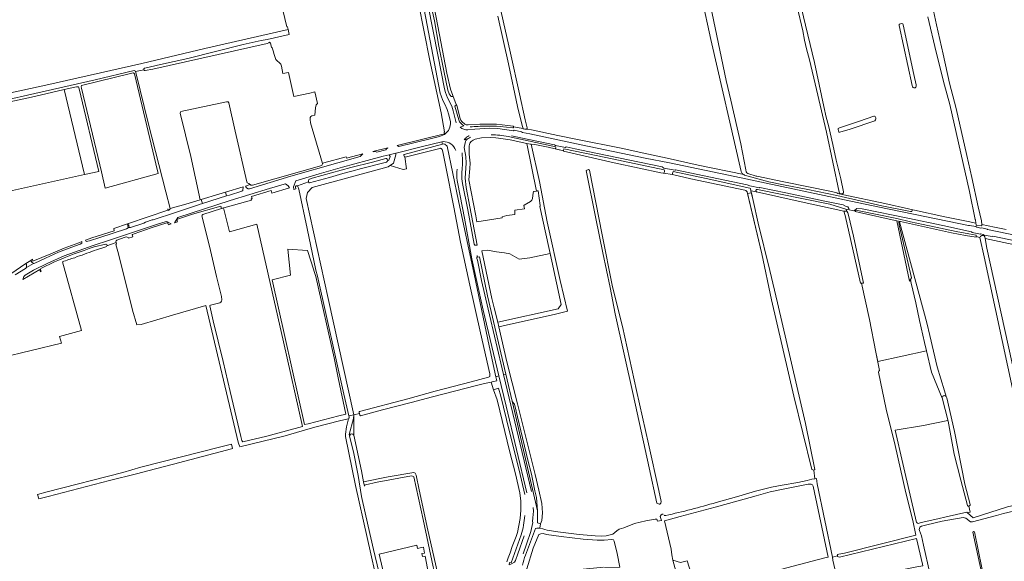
# Model space of a CAD drawing. Header units: metres. Extents: x 209813 to 223847, y 571801 to 587119.
# Tile 387 of 656: x 219367 to 220250, y 578250 to 578736. Entities that reach past the tile are written whole.
import ezdxf

# ---------------------------------------------------------------- set-up
doc = ezdxf.new("R2010")
doc.units = ezdxf.units.M
for name, color, linetype, lineweight in [('B-RO-GR-BEPLANTING_CULTUUR_BOSPLANTSOEN-GV', 8, 'Continuous', 0), ('B-RO-GR-BOUWLAND-GV', 8, 'Continuous', 0), ('B-RO-GR-GRAS-GV', 8, 'Continuous', 0), ('B-RO-GR-GROENVOORZIENING-GV', 8, 'Continuous', 0), ('B-RO-GR-HOUTWAL-GV', 8, 'Continuous', 0), ('B-RO-OG-WATER_GREPPEL-GV', 8, 'Continuous', 0), ('B-RO-OG-WEG-GV', 8, 'Continuous', 0), ('B-RO-VH-ONVERHARD-GV', 8, 'Continuous', 0), ('B-RO-VH-VERHARDING_OPEN-GV', 8, 'Continuous', 0), ('B-RO-VH-VERHARDING_PUIN-GV', 8, 'Continuous', 0), ('B-RO-VH-VERHARDING_TEGEL-GV', 8, 'Continuous', 0)]:
    doc.layers.add(name, color=color, linetype=linetype, lineweight=lineweight)

msp = doc.modelspace()

# ---------------------------------------------------------------- linework, layer by layer
at = {"layer": 'B-RO-GR-BEPLANTING_CULTUUR_BOSPLANTSOEN-GV', "flags": 128}
for points in [[(220165.675, 578503.033), (220164.854, 578501.551), (220153.406, 578555.877), (220151.812, 578556.274), (220119.811, 578563.246), (220116.103, 578564.223), (220116.269, 578564.546), (220107.56, 578566.386), (220109.367, 578562.876), (220109.985, 578560.834), (220114.541, 578542.044), (220123.554, 578500), (220121.78, 578500), (220128.777, 578467.172), (220134.697, 578437.986), (220136.232, 578429.555), (220180.02, 578439.054), (220178.297, 578446.603), (220173.874, 578466.447), (220170.386, 578482.232), (220166.362, 578500)], [(220197.688, 578398.16), (220196.199, 578403.082), (220189.471, 578424.751), (220183.028, 578452.756), (220180.291, 578464.146), (220155.755, 578555.032), (220155.091, 578554.926), (220155.416, 578552.266), (220166.565, 578504.64), (220165.675, 578503.033), (220166.362, 578500)], [(220180.02, 578439.054), (220184.356, 578420.06), (220194.087, 578396.562), (220194.018, 578396.827)]]:
    msp.add_lwpolyline(points, dxfattribs=at)
msp.add_lwpolyline([(219808.421, 578393.568), (219809.497, 578388.973), (219831.137, 578295.536), (219830.267, 578307.518), (219828.764, 578313.316), (219825.543, 578328.348), (219822.429, 578341.125), (219814.698, 578373.551), (219810.404, 578391.16)], close=True, dxfattribs=at)
at = {"layer": 'B-RO-GR-BOUWLAND-GV', "flags": 128}
for points in [[(219922.331, 578603.2), (219899.827, 578607.977), (219854.527, 578618.252), (219854.416, 578618.489), (219854.357, 578618.73), (219840.608, 578621.824), (219828.618, 578624.407), (219825.439, 578624.663), (219832.729, 578591.002), (219839.74, 578554.816), (219851.461, 578502.135), (219857.832, 578474.598), (219846.088, 578471.879), (219804.116, 578462.568), (219796.328, 578460.749), (219798.861, 578450.162), (219803.693, 578429.293), (219813.161, 578391.522), (219828.9, 578328.17), (219832.304, 578313.946), (219834.845, 578302.028), (219835.483, 578293.58), (219835.057, 578286.705), (219833.64, 578283.93), (219833.045, 578280.043), (219835.866, 578279.202), (219837.689, 578278.872), (219839.817, 578278.103), (219849.339, 578276.743), (219868.485, 578274.226), (219882.936, 578272.91), (219888.577, 578272.85), (219892.54, 578273.144), (219893.855, 578273.341), (219898.604, 578274.7), (219902.285, 578277.435), (219904.462, 578279.061), (219908.373, 578280.204), (219918.108, 578284.117), (219928.331, 578286.52), (219936.648, 578287.953), (219938.198, 578288.049), (219938.724, 578286.103), (219942.241, 578286.856), (219941.192, 578290.497), (219941.931, 578292.012), (219942.911, 578292.388)], [(219991.359, 578302.992), (220011.73, 578308.728), (220026.751, 578313.296), (220041.083, 578316.805), (220050.656, 578318.595), (220064.467, 578320.99), (220073.017, 578322.634), (220077.233, 578323.862), (220079.787, 578324.198), (220078.816, 578331.961), (220077.136, 578332.498), (220060.878, 578398.319), (220040.878, 578484.883), (220032.239, 578526.256), (220019.109, 578581.802), (220017.86, 578583.003), (220016.944, 578583.292), (219968.462, 578593.643), (219952.184, 578597.301), (219951.963, 578597.574), (219944.462, 578598.734), (219943.884, 578598.548), (219941.579, 578598.919), (219922.331, 578603.2)], [(219944.663, 578291.496), (219945.126, 578291.291), (219946.043, 578291.293)]]:
    msp.add_lwpolyline(points, dxfattribs=at)
msp.add_lwpolyline([(219940.092, 578301.618), (219939.034, 578301.949), (219938.24, 578302.279), (219931.294, 578334.069), (219916.773, 578399.844), (219900.87, 578472.339), (219896.184, 578495.958), (219889.519, 578527.103), (219883.431, 578557.939), (219874.739, 578600.953), (219876.693, 578601.979), (219877.773, 578601.417), (219889.207, 578543.255), (219898.252, 578496.709), (219907.247, 578460.889), (219919.9, 578403.624), (219930.683, 578355.709), (219939.831, 578313.745), (219941.878, 578303.933), (219941.68, 578302.346), (219940.754, 578301.552)], close=True, dxfattribs=at)
at = {"layer": 'B-RO-GR-BOUWLAND-GV'}
for points in [[(219946.043, 578291.293, 0.015775), (219991.359, 578302.992)], [(219942.911, 578292.388, -0.124191), (219943.837, 578292.227)]]:
    msp.add_lwpolyline(points, format="xyb", dxfattribs=at)
at = {"layer": 'B-RO-GR-GRAS-GV', "flags": 128}
for points in [[(219771.009, 578865.054), (219806.861, 578706.344), (219814.788, 578669.903), (219819.992, 578646.468), (219821.843, 578639.367), (219821.682, 578638.635), (219821.268, 578638.18), (219825.78, 578637.479), (219849.297, 578632.549), (219865.56, 578629.251), (219907.604, 578620.79), (219922.395, 578617.351), (219947.491, 578612.029), (219975.162, 578605.767), (220016.077, 578597.307), (220015.328, 578597.867), (220014.604, 578598.459), (220013.831, 578600.098), (219986.405, 578718.533), (219978.421, 578755.932)], [(219327.732, 578664.266), (219390.006, 578677.642), (219476.158, 578697.074), (219532.677, 578710.457), (219607.324, 578727.713), (219606.871, 578730.094), (219606.24, 578729.901), (219600.378, 578753.642), (219595.497, 578771.452), (219595.371, 578771.801), (219594.75, 578774.438), (219594.81, 578775.096), (219595.254, 578775.77), (219596.117, 578776.33), (219597.161, 578776.487), (219605.793, 578779.168)], [(219732.712, 578777.125), (219741.602, 578730.611), (219749.777, 578688.304), (219753.032, 578674.176), (219755.175, 578668.461), (219758.07, 578660.287), (219758.642, 578659.281), (219761.643, 578647.839), (219762.308, 578646.243), (219763.104, 578645.049), (219765.812, 578642.707), (219767.179, 578642.13), (219768.97, 578641.916), (219779.397, 578642.48), (219794.264, 578642.482), (219804.405, 578641.385), (219809.265, 578640.746), (219809.464, 578640.562), (219809.556, 578640.214), (219818.073, 578638.715), (219817.167, 578641.473), (219813.198, 578658.539), (219804.943, 578696.877), (219795.577, 578739.501)], [(220061.661, 578772.743), (220079.547, 578698.006), (220088.034, 578658.602), (220089.942, 578648.971), (220092.014, 578641.502), (220095.997, 578624.491), (220099.079, 578610.181), (220103.073, 578593.585), (220105.586, 578581.743), (220105.487, 578580.969), (220104.814, 578580.253), (220104.358, 578580.068), (220104.447, 578579.404), (220105.89, 578579.054), (220142.564, 578571.392), (220163.913, 578566.679), (220166.294, 578566.049), (220169.137, 578565.537), (220196.576, 578559.55), (220217.298, 578555.202), (220224.281, 578553.697), (220223.844, 578556.611), (220223.696, 578557.086), (220218.72, 578582.05), (220200.963, 578660.24), (220196.185, 578677.766), (220188.795, 578707.198), (220181.356, 578739.116)], [(220104.358, 578580.068), (220102.529, 578580.279), (220101.923, 578580.733), (220101.616, 578581.665), (220090.287, 578635.459), (220087.9, 578645.699), (220081.289, 578673.848), (220075.155, 578700.252), (220072.414, 578710.155), (220070.525, 578717.976), (220069.1, 578726.318), (220058.989, 578769.842)], [(220250.168, 578765.092), (220249.526, 578765.601), (220248.74, 578765.744), (220247.169, 578765.481), (220227.014, 578759.997), (220186.338, 578749.101), (220185.791, 578748.751), (220185.703, 578748.092), (220186.25, 578744.256), (220189.122, 578731.73), (220194.854, 578705.361), (220200.692, 578679.56), (220206.719, 578656.574), (220216.105, 578614.538), (220220.655, 578594.763), (220226.349, 578568.412), (220229.258, 578555.795), (220229.675, 578552.534), (220241.06, 578550.079), (220251.596, 578548.061)], [(219984.61, 578756.775), (220000.37, 578681.697), (220004.371, 578664.183), (220013.602, 578624.94), (220018.035, 578601.592), (220018.117, 578599.692)], [(219671.302, 578382.959), (219671.088, 578383.836), (219671.019, 578384.349), (219671.259, 578384.64), (219714.79, 578396.137), (219739.361, 578402.78), (219771.46, 578411.215), (219787.088, 578415.399), (219787.841, 578415.795), (219788.19, 578416.049), (219788.345, 578417.218), (219788.263, 578418.572), (219779.844, 578455.315), (219770.407, 578498.046), (219762.093, 578536.727), (219756.14, 578568.15), (219748.587, 578605.893), (219746.095, 578617.87), (219745.432, 578619.74), (219745.052, 578620.479), (219744.735, 578620.786), (219744.431, 578620.909), (219744.096, 578620.927), (219743.562, 578620.901), (219712.368, 578613.065), (219712.097, 578613.147), (219713.539, 578602.594), (219710.523, 578601.88), (219698.834, 578605.443), (219697.181, 578604.193), (219628.981, 578585.904), (219624.788, 578581.392), (219623.498, 578575.912), (219643.183, 578485.986), (219666.368, 578381.825)], [(220019.733, 578598.339), (220027.287, 578596.001)], [(220027.287, 578596.001), (220027.726, 578596.021), (220052.132, 578590.882), (220094.719, 578582.15), (220099.461, 578581.056), (220100.562, 578580.347), (220104.447, 578579.404)], [(220105.753, 578564.619), (220067.701, 578572.911), (220027.51, 578581.819), (220022.554, 578582.678), (220024.484, 578574.125), (220028.967, 578553.769), (220039.568, 578511.235), (220046.467, 578482.366), (220071.388, 578373.953), (220079.807, 578332.653), (220078.816, 578331.961), (220079.787, 578324.198), (220081.219, 578324.382), (220081.873, 578319.857), (220095.553, 578254.036), (220100.242, 578255.164)], [(219529.883, 578560.373), (219536.776, 578532.968), (219543.125, 578505.803), (219547.512, 578487.85), (219547.892, 578484.849), (219547.555, 578483.736), (219546.872, 578482.808), (219546.063, 578482.21), (219537.709, 578480.131), (219537.231, 578479.842), (219537.138, 578479.569), (219540.076, 578466.125), (219548.991, 578429.597), (219555.488, 578402.596), (219564.905, 578362.243), (219565.958, 578358.614), (219566.281, 578357.826), (219566.624, 578357.487), (219588.117, 578362.59), (219620.397, 578371.108), (219603.148, 578447.145), (219579.309, 578552.831), (219554.778, 578546.063), (219549.457, 578567.466)], [(219549.457, 578567.466), (219547.695, 578566.967), (219530.874, 578561.392)], [(220137.721, 578421.376), (220134.697, 578437.986), (220128.777, 578467.172), (220121.78, 578500), (220120.852, 578500), (220107.094, 578560.688), (220105.753, 578564.619)], [(219443.95, 578532.57), (219435.438, 578529.908)], [(219467.837, 578475.582), (219455.137, 578526.171), (219452.702, 578534.637), (219453.483, 578534.92), (219453.018, 578536.499), (219444.85, 578533.405)], [(219418.101, 578523.682), (219415.92, 578522.762)], [(219404.939, 578519.011), (219421.874, 578457.531), (219402.269, 578451.975), (219403.934, 578445.922), (219349.695, 578432.957), (219345.297, 578448.7), (219341.09, 578446.637), (219331.911, 578471.934), (219327.166, 578466.072), (219317.229, 578454.057), (219308.349, 578443.044), (219288.79, 578417.424), (219322.663, 578351.29), (219290.563, 578331.625), (219291.039, 578329.771), (219325.091, 578206.623), (219327.521, 578197.877), (219354.64, 578101.513), (219357.663, 578089.728), (219358.767, 578086.1)], [(219688.681, 578224.837), (219667.812, 578318.261), (219658.71, 578362.287), (219658.71, 578364.192), (219659.768, 578370.966), (219661.52, 578378.182), (219654.628, 578376.604), (219653.584, 578376.261), (219632.574, 578370.781), (219625.138, 578368.895), (219604.56, 578362.967), (219564.156, 578352.976), (219563.961, 578353.164), (219563.684, 578353.855), (219563.226, 578355.39), (219562.485, 578357.2), (219533.447, 578479.768), (219503.714, 578471.296), (219475.615, 578462.776), (219471.7, 578462.353), (219467.837, 578475.582)], [(220100.242, 578256.2), (220101.301, 578256.624), (220106.381, 578257.47), (220170.37, 578273.673), (220167.899, 578286.769), (220161.599, 578311.698), (220151.971, 578354.009), (220143.824, 578386.778), (220137.065, 578420.118)], [(219803.438, 578249.605), (219804.863, 578253.186), (219806.442, 578257.733), (219808.419, 578263.377), (219812.072, 578272.386), (219813.163, 578275.927), (219815.456, 578288.636), (219816.199, 578296.219), (219816.257, 578304.268), (219815.344, 578311.601), (219811.205, 578328.853), (219806.178, 578348.035), (219794.735, 578395.065), (219791.73, 578404.211), (219789.446, 578411.001), (219783.513, 578409.904), (219776.423, 578407.974), (219736.809, 578397.851), (219717.635, 578392.878), (219692.04, 578386.295), (219672.225, 578380.893), (219671.71, 578381.29), (219671.302, 578382.959), (219666.368, 578381.825), (219666.231, 578363.309), (219673.197, 578331.336), (219675.063, 578321.682), (219697.158, 578326.125), (219720.05, 578329.78), (219721.286, 578329.207), (219721.637, 578328.844), (219722.171, 578327.413), (219725.028, 578314.216), (219732.572, 578278.262), (219741.085, 578241.327)], [(220216.871, 578300.225), (220210.702, 578323.017), (220204.747, 578346.411), (220199.474, 578375.929), (220199.276, 578376.688), (220177.248, 578371.959), (220151.928, 578367.959)], [(220151.928, 578367.959), (220158.804, 578338.061), (220171.038, 578285.126)], [(220172.598, 578284.235), (220173.357, 578284.483), (220175.303, 578284.909), (220190.326, 578288.465), (220197.647, 578290.145), (220216.233, 578294.273), (220216.745, 578293.808), (220219.187, 578294.307), (220217.956, 578299.708)], [(219891.216, 578244.542), (219904.917, 578245.009), (219902.398, 578257.079), (219899.832, 578268.369), (219899.285, 578269.532), (219897.686, 578269.678), (219890.774, 578269.119), (219884.662, 578269.117), (219872.031, 578270.153), (219852.34, 578272.472), (219839.244, 578274.397), (219836.188, 578275.06), (219834.048, 578274.96), (219832.208, 578274.24), (219827.059, 578261.878), (219821.385, 578243.454), (219820.933, 578242.557), (219820.027, 578239.192), (219820.769, 578238.058), (219823.673, 578238.254), (219890.355, 578244.95)], [(220095.553, 578254.036), (220096.135, 578251.236), (220100.094, 578232.835), (220101.27, 578227.883), (220104.556, 578228.648), (220105.882, 578231.766), (220130.69, 578237.135), (220160.816, 578243.146), (220171.283, 578245.357), (220176.656, 578246.103), (220176.346, 578247.54), (220171.081, 578270.564), (220101.936, 578253.872), (220100.242, 578254.507), (220100.242, 578256.2)]]:
    msp.add_lwpolyline(points, dxfattribs=at)
for points in [[(220159.068, 578731.758), (220168.552, 578687.12), (220170.733, 578678.037), (220170.818, 578676.993), (220170.803, 578676.334), (220170.513, 578675.785), (220169.856, 578675.38), (220168.651, 578675.246), (220168.101, 578675.408), (220167.55, 578675.991), (220167.169, 578677.282), (220155.524, 578731.226), (220155.571, 578732.103), (220155.899, 578732.415), (220157.469, 578732.843), (220158.493, 578732.811), (220158.75, 578732.574)], [(219601.534, 578694.624), (219600.82, 578696.529), (219596.454, 578700.816), (219594.867, 578705.102), (219593.994, 578708.436), (219593.121, 578711.055), (219592.565, 578711.611), (219592.009, 578712.404), (219591.93, 578714.548), (219591.739, 578714.836), (219591.692, 578715.262), (219590.793, 578716.266), (219590.184, 578715.659), (219588.596, 578715.103), (219485.885, 578692.005), (219479.138, 578690.656), (219478.503, 578690.814), (219478.059, 578691.523), (219470.494, 578689.78), (219470.626, 578689.054), (219482.234, 578642.713), (219497.664, 578581.919), (219501.511, 578567.002), (219515.713, 578570.94), (219528.462, 578574.709), (219519.937, 578613.503), (219510.57, 578652.397), (219510.729, 578653.508), (219511.126, 578653.905), (219552.163, 578662.795), (219553.433, 578662.716), (219554.227, 578661.684), (219559.704, 578636.442), (219570.34, 578590.881), (219570.737, 578590.087), (219572.245, 578589.294), (219573.991, 578587.785), (219575.261, 578587.706), (219637.491, 578605.565), (219637.968, 578606.121), (219638.053, 578607.45), (219636.811, 578612.264), (219627.569, 578643.745), (219627.014, 578646.761), (219627.173, 578648.507), (219627.728, 578649.46), (219628.681, 578650.174), (219631.424, 578650.813), (219632.014, 578657.159), (219632.649, 578659.858), (219633.761, 578661.287), (219631.221, 578671.526), (219626.776, 578670.494), (219612.568, 578667.399), (219607.567, 578689.068), (219602.646, 578687.957)], [(219490.917, 578598.193), (219488.548, 578607.128), (219469.608, 578687.898), (219468.659, 578688.601), (219467.007, 578688.355), (219421.93, 578677.351), (219421.619, 578676.154), (219421.919, 578675.082), (219440.088, 578599.745), (219443.141, 578585.128)], [(219334.668, 578496.28), (219335.585, 578493.378), (219340.943, 578497.324), (219349.585, 578503.127), (219354.578, 578506.286), (219346.063, 578538.509), (219341.934, 578537.566), (219340.457, 578541.276), (219337.471, 578541.309), (219333.466, 578555.134), (219337.024, 578555.654), (219335.6, 578560.651), (219339.889, 578561.874), (219335.714, 578577.672), (219424.71, 578597.293), (219406.486, 578673.657), (219379.731, 578667.419), (219295.352, 578649.123), (219293.505, 578648.107), (219293.712, 578645.892), (219313.766, 578572.833), (219329.306, 578513.252)], [(220100.732, 578637.721), (220100.675, 578638.233), (220100.874, 578638.727), (220101.402, 578639.041), (220102.023, 578639.318), (220119.872, 578645.248), (220132.684, 578649.675), (220133.36, 578649.715), (220133.837, 578649.424), (220134.463, 578648.404), (220134.685, 578647.765), (220134.67, 578647.07), (220134.362, 578646.392), (220133.671, 578645.695), (220111.551, 578638.118), (220102.15, 578635.461), (220101.51, 578635.55)], [(219793.623, 578630.432), (219789.215, 578630.716), (219780.906, 578630.463), (219775.229, 578629.096), (219773.326, 578628.168), (219771.671, 578627.119), (219770.233, 578625.574), (219769.86, 578623.267), (219769.648, 578615.541), (219770.6, 578607.709), (219770.283, 578602.947), (219769.389, 578592.514), (219775.743, 578560.299), (219776.739, 578554.792), (219799.493, 578558.497), (219799.493, 578559.449), (219803.625, 578560.538), (219810.817, 578561.46), (219810.606, 578565.376), (219819.499, 578566.541), (219818.831, 578569.531), (219818.979, 578569.768), (219824.824, 578573.185), (219826.078, 578574.512), (219826.656, 578576.008), (219827.279, 578581.11), (219827.504, 578581.767), (219827.726, 578582.095), (219830.079, 578582.606), (219821.498, 578625.375), (219806.461, 578628.442), (219796.134, 578630.112)], [(219630.557, 578511.238), (219630.503, 578511.469), (219624.742, 578529.13), (219607.028, 578530.378), (219609.398, 578507.068), (219592.977, 578502.728), (219622.183, 578372.885), (219625.346, 578373.666), (219652.779, 578380.799), (219659.253, 578382.343), (219652.149, 578414.873), (219648.732, 578432.931), (219632.254, 578505.789)], [(219806.28, 578526.116), (219801.504, 578527.17), (219794.413, 578528.017), (219786.208, 578529.631), (219781.267, 578528.829), (219790.226, 578486.133), (219792.294, 578477.61), (219795.335, 578464.9), (219849.669, 578476.884), (219852.218, 578480.784), (219843.957, 578519.589), (219842.414, 578526.591), (219824.19, 578522.539), (219814.617, 578521.306)], [(219382.641, 578310.285), (219391.176, 578312.621), (219459.01, 578329.971), (219475.169, 578334.599), (219546.928, 578352.935), (219556.413, 578355.477), (219557.406, 578351.534), (219556.46, 578351.212), (219504.608, 578337.31), (219488.498, 578333.066), (219471.207, 578328.739), (219447.193, 578322.666), (219392.189, 578308.427), (219383.703, 578306.178)], [(219973.596, 578223.85), (219978.299, 578224.994), (220026.194, 578236.875), (220088.808, 578253.404), (220091.681, 578253.998), (220078.213, 578317.566), (220077.765, 578318.718), (220076.603, 578319.498), (220073.988, 578319.385), (220060.479, 578316.598), (220053.002, 578315.365), (220039.747, 578312.462), (220027.279, 578309.003), (220010.969, 578304.355), (219990.397, 578298.689), (219972.443, 578294.136), (219958.905, 578290.495), (219945.011, 578286.639), (219951.082, 578261.063), (219951.467, 578255.949), (219952.568, 578251.15), (219959.234, 578249.248), (219965.418, 578250.514)], [(219697.465, 578211.497), (219698.937, 578212.584), (219701.871, 578214.405), (219704.93, 578215.282), (219717.308, 578219.13), (219736.04, 578224.599), (219730.16, 578254.681), (219728.016, 578254.602), (219727.381, 578257.221), (219729.814, 578257.426), (219728.89, 578262.778), (219727.057, 578262.571), (219723.39, 578261.813), (219722.698, 578264.63), (219689.095, 578256.598), (219694.012, 578234.886), (219696.523, 578224.177), (219696.882, 578221.589), (219696.81, 578221.284), (219696.429, 578220.982), (219695.587, 578220.617)]]:
    msp.add_lwpolyline(points, close=True, dxfattribs=at)
at = {"layer": 'B-RO-GR-GRAS-GV'}
for points in [[(220018.117, 578599.692, 0.1714356), (220019.733, 578598.339)], [(219530.874, 578561.392, 0.2607157), (219529.883, 578560.373)], [(219444.85, 578533.405, -0.2668947), (219443.95, 578532.57)], [(219435.438, 578529.908, -0.0141647), (219418.101, 578523.682)], [(219415.92, 578522.762, 0.0292699), (219404.939, 578519.011)], [(220137.065, 578420.118, -0.2238224), (220137.721, 578421.376)], [(220217.956, 578299.708, -0.2467187), (220216.871, 578300.225)], [(220171.038, 578285.126, 0.1106739), (220172.598, 578284.235)]]:
    msp.add_lwpolyline(points, format="xyb", dxfattribs=at)
at = {"layer": 'B-RO-GR-GROENVOORZIENING-GV', "flags": 128}
for points in [[(219666.368, 578381.825), (219666.117, 578378.344), (219662.247, 578364.162), (219662.541, 578362.682), (219663.326, 578364.199), (219664.617, 578364.495), (219665.316, 578364.411), (219665.887, 578363.86), (219666.188, 578363.422)], [(219960.716, 578220.474), (219973.596, 578223.85), (219965.418, 578250.514), (219959.234, 578249.248), (219952.568, 578251.15)]]:
    msp.add_lwpolyline(points, close=True, dxfattribs=at)
at = {"layer": 'B-RO-GR-HOUTWAL-GV', "flags": 128}
for points in [[(219424.71, 578597.293), (219437.438, 578600.099), (219419.881, 578674.382), (219419.192, 578675.99), (219417.482, 578676.009), (219415.885, 578675.848), (219406.486, 578673.657)], [(219821.498, 578625.375), (219830.079, 578582.606), (219830.824, 578582.768), (219831.41, 578582.819), (219831.646, 578582.671), (219833.492, 578569.571), (219833.395, 578568.858), (219833.161, 578568.568), (219843.957, 578519.589), (219852.218, 578480.784), (219849.669, 578476.884), (219795.335, 578464.9), (219796.328, 578460.749), (219804.116, 578462.568), (219846.088, 578471.879), (219857.832, 578474.598), (219851.461, 578502.135), (219839.74, 578554.816), (219832.729, 578591.002), (219825.439, 578624.663), (219824.699, 578624.722)]]:
    msp.add_lwpolyline(points, close=True, dxfattribs=at)
at = {"layer": 'B-RO-OG-WATER_GREPPEL-GV', "flags": 128}
for points in [[(220079.807, 578332.653), (220071.388, 578373.953), (220046.467, 578482.366), (220039.568, 578511.235), (220028.967, 578553.769), (220024.484, 578574.125), (220022.956, 578580.898), (220019.427, 578580.459), (220032.239, 578526.256), (220040.878, 578484.883), (220060.878, 578398.319), (220077.136, 578332.498), (220078.816, 578331.961)], [(220123.554, 578500), (220114.541, 578542.044), (220109.985, 578560.834), (220109.367, 578562.876), (220108.558, 578564.447), (220105.753, 578564.619), (220107.094, 578560.688), (220120.852, 578500)], [(220156.705, 578555.184), (220153.406, 578555.877), (220164.854, 578501.551), (220166.565, 578504.64), (220155.416, 578552.266), (220155.091, 578554.926)]]:
    msp.add_lwpolyline(points, close=True, dxfattribs=at)
at = {"layer": 'B-RO-OG-WATER_GREPPEL-GV'}
for points in [[(220198.141, 578396.86, 1.2741094), (220194.241, 578395.925)], [(219717.889, 578326.941, -0.2011466), (219719.991, 578326.034)], [(219675.822, 578317.754, -0.1820696), (219676.686, 578318.902)]]:
    msp.add_lwpolyline(points, format="xyb", dxfattribs=at)
at = {"layer": 'B-RO-OG-WATER_GREPPEL-GV', "flags": 128}
for points in [[(220194.018, 578396.827), (220199.474, 578375.929), (220204.747, 578346.411), (220210.702, 578323.017), (220216.871, 578300.225)], [(220219.17, 578301.294), (220214.478, 578319.476), (220205.136, 578366.644), (220198.141, 578396.86)], [(219722.171, 578327.413), (219721.637, 578328.844), (219721.286, 578329.207), (219720.05, 578329.78), (219697.158, 578326.125), (219675.063, 578321.682), (219675.822, 578317.754)], [(219676.686, 578318.902), (219687.086, 578321.29), (219717.889, 578326.941)], [(219719.991, 578326.034), (219728.497, 578287.772), (219737.375, 578245.108), (219738.799, 578240.437)], [(219741.085, 578241.327), (219732.572, 578278.262), (219725.028, 578314.216), (219722.171, 578327.413)]]:
    msp.add_lwpolyline(points, dxfattribs=at)
at = {"layer": 'B-RO-OG-WEG-GV', "flags": 128}
for points in [[(219724.328, 578793.133), (219741.587, 578704.708), (219747.581, 578674.325), (219748.482, 578671.103), (219750.374, 578666.345), (219754.078, 578658.628), (219755.497, 578654.629), (219758.082, 578643.952)], [(219752.892, 578644.662), (219751.529, 578651.101), (219750.068, 578655.745), (219748.003, 578660.555), (219746.178, 578664.007), (219744.508, 578667.904), (219743.744, 578670.338), (219740.98, 578684.632), (219724.216, 578772.464)], [(219721.785, 578768.612), (219724.289, 578751.371), (219734.437, 578699.793), (219744.664, 578652.676), (219747.559, 578635.686), (219747.271, 578635.452), (219747.601, 578633.856)], [(219760.388, 578646.376), (219757.004, 578658.698), (219757.08, 578659.082), (219757.302, 578659.354), (219757.833, 578659.533), (219758.345, 578659.511), (219758.641, 578659.282), (219758.07, 578660.287), (219755.175, 578668.461), (219755.016, 578667.587), (219753.719, 578667.348), (219751.962, 578669.776), (219750.761, 578673.188), (219746.934, 578690.509), (219742.666, 578712.718), (219738.566, 578735.256), (219734.087, 578756.021)], [(219765.099, 578641.248), (219761.65, 578639.791)], [(219768.675, 578637.476), (219774.972, 578638.264), (219788.003, 578639.161), (219795.548, 578638.776), (219809.55, 578636.614), (219810.114, 578637.259), (219816.833, 578635.813), (219817.706, 578635.066), (219824.067, 578633.858), (219870.101, 578624.192), (219927.652, 578612.176), (219949.421, 578608.052), (220008.031, 578595.594), (220112.142, 578573.617), (220145.053, 578566.579), (220169.806, 578561.624), (220217.717, 578551.527), (220218.633, 578551.712), (220224.231, 578550.666), (220225.062, 578550.05), (220228.739, 578549.261), (220229.563, 578549.491), (220234.336, 578548.463), (220234.648, 578548.026), (220301.508, 578534.203)], [(220166.294, 578566.049), (220166.772, 578565.576), (220167.048, 578565.175), (220167.05, 578564.717), (220166.96, 578564.278), (220165.643, 578564.272), (220139.865, 578569.423), (220099.601, 578578.532), (220073.565, 578583.956), (220051.651, 578588.191), (220038.468, 578590.893), (220026.692, 578594.224), (220016.747, 578596.845), (220016.077, 578597.307), (219975.162, 578605.767), (219947.491, 578612.029), (219922.395, 578617.351), (219907.604, 578620.79), (219865.56, 578629.251), (219849.297, 578632.549), (219825.78, 578637.479), (219821.268, 578638.18), (219820.953, 578638.065), (219819.601, 578638.059), (219818.301, 578638.455), (219818.073, 578638.715), (219809.556, 578640.214), (219809.569, 578639.811), (219809.475, 578639.483), (219809.217, 578639.283), (219808.939, 578639.23), (219797.436, 578640.627)], [(219765.836, 578629.382), (219765.246, 578628.687)], [(219765.836, 578629.382), (219767.201, 578628.204)], [(219769.822, 578632.221), (219769.421, 578632.038)], [(219804.732, 578631.589), (219847.596, 578622.224), (219847.173, 578620.346), (219854.357, 578618.73), (219854.779, 578620.608), (219892.24, 578612.813), (219944.765, 578601.515), (219944.978, 578600.647), (219944.901, 578599.775), (219944.462, 578598.734), (219951.963, 578597.574), (219952.63, 578600.234), (219982.507, 578593.934), (220021.68, 578585.306), (220022.039, 578584.961), (220022.554, 578582.678), (220027.51, 578581.819)], [(220105.327, 578570.126), (220088.963, 578573.524), (220053.943, 578581.021), (220030.559, 578585.799), (220030.077, 578585.327), (220021.51, 578587.164), (220019.28, 578588.157), (219954.871, 578601.671), (219954.447, 578601.173), (219944.44, 578603.241), (219942.944, 578604.169), (219883.488, 578616.518), (219864.959, 578620.449), (219856.702, 578622.149), (219856.218, 578621.728), (219847.148, 578623.489), (219846.166, 578624.201), (219816.226, 578630.471), (219807.877, 578632.107)], [(219746.445, 578626.938), (219745.321, 578626.897)], [(219745.968, 578624.64), (219746.635, 578624.817), (219748.037, 578624.754), (219750.106, 578622.725), (219760.259, 578573.839), (219774.372, 578507.955), (219787.647, 578443.662), (219793.778, 578415.65)], [(219774.849, 578533.89), (219776.997, 578533.89), (219770.474, 578568.462), (219766.97, 578585.738), (219766.222, 578594.02), (219767.182, 578607.505), (219766.84, 578613.485), (219765.356, 578621.676), (219766.338, 578626.923), (219766.74, 578627.583), (219767.201, 578628.204)], [(219696.698, 578610.066), (219697.835, 578610.365), (219699.041, 578613.523), (219697.976, 578614.98), (219692.758, 578613.929), (219678.144, 578609.995), (219656.215, 578603.936), (219635.073, 578598.035), (219614.261, 578591.755), (219612.115, 578586.25), (219612.466, 578584.057), (219614.144, 578584.476), (219613.832, 578585.925), (219614.058, 578586.765), (219614.427, 578587.237), (219615.086, 578587.342), (219615.847, 578587.198), (219625.725, 578590.912)], [(219625.725, 578590.912), (219625.665, 578591.124), (219625.669, 578591.654), (219626.003, 578592.857), (219626.427, 578593.275), (219628.828, 578594.044), (219663.733, 578603.647), (219682.95, 578608.409), (219695.036, 578611.853)], [(219763.746, 578607.371), (219763.511, 578601.948)], [(219763.242, 578593.662), (219763.764, 578589.5), (219768.522, 578565.681), (219774.325, 578534.775), (219774.849, 578533.89)], [(219796.468, 578416.592), (219782.321, 578475.499), (219776.503, 578501.368), (219772.294, 578521.779), (219765.548, 578558.086), (219759.504, 578589.031), (219758.967, 578591.978)], [(220028.413, 578584.109), (220031.282, 578583.419), (220047.534, 578580.002), (220093.291, 578570.843), (220107.56, 578566.386), (220110.673, 578565.737), (220110.308, 578567.052), (220109.339, 578568.499), (220107.908, 578568.832), (220105.327, 578570.126)], [(220286.663, 578532.336), (220239.522, 578542.048), (220238.787, 578541.737), (220231.601, 578543.096), (220230.945, 578543.699), (220228.774, 578544.133), (220228.523, 578543.868), (220221.111, 578545.372), (220220.325, 578546.064), (220194.714, 578551.573), (220163.225, 578558.103), (220122.274, 578566.695), (220117.544, 578566.878), (220115.238, 578564.795), (220116.269, 578564.546), (220116.724, 578565.427), (220153.272, 578557.854), (220165.54, 578555.03), (220176.918, 578552.549), (220206.599, 578546.387), (220217.99, 578544.07), (220224.652, 578542.864), (220224.673, 578541.646), (220228.003, 578540.945)], [(220224.441, 578552.633), (220224.281, 578553.697), (220217.298, 578555.202), (220196.576, 578559.55), (220169.137, 578565.537), (220166.294, 578566.049)], [(219444.85, 578533.405), (219453.018, 578536.499), (219452.8, 578537.242), (219453.024, 578537.899), (219453.761, 578538.588), (219461.131, 578541.15), (219462.376, 578541.36), (219463.106, 578541.282), (219463.761, 578540.802), (219464.124, 578540.265), (219467.994, 578541.583), (219467.474, 578543.335), (219467.695, 578543.662), (219469.107, 578544.091), (219484.47, 578549.539), (219498.584, 578554.099), (219499.205, 578554.058), (219499.513, 578553.709), (219499.899, 578552.178), (219502.46, 578553.002), (219499.284, 578554.946), (219498.028, 578555.163), (219489.238, 578552.418), (219447.13, 578538.508), (219432.573, 578533.633), (219415.608, 578527.728), (219406.476, 578524.272), (219391.692, 578517.914), (219379.05, 578511.559), (219371.46, 578507.025), (219370.394, 578505.826), (219369.439, 578503.246), (219384.629, 578512.061), (219385.121, 578510.053), (219385.879, 578510.518)], [(220229.343, 578551.284), (220225.191, 578551.674)], [(220251.596, 578548.061), (220241.06, 578550.079), (220229.675, 578552.534), (220229.745, 578552.024)], [(220231.703, 578542.232), (220232.331, 578541.495), (220232.604, 578539.978), (220253.53, 578535.575)], [(219433.437, 578532.452), (219443.699, 578535.007)], [(219362.626, 578507.474), (219371.82, 578513.111), (219372.729, 578513.895), (219372.533, 578516.632), (219372.185, 578517.421), (219358.573, 578508.351)], [(219385.611, 578513.134), (219397.719, 578519.147)], [(219800.68, 578417.767), (219825.655, 578312.909)], [(219820.166, 578255.82), (219829.244, 578279.495), (219830.429, 578279.946), (219833.045, 578280.043), (219833.64, 578283.93), (219831.048, 578284.72), (219831.137, 578295.536), (219809.497, 578388.973), (219802.627, 578418.307)], [(219821.348, 578311.689), (219803.005, 578389.371), (219796.468, 578416.592), (219793.778, 578415.65), (219794.5, 578412.349), (219790.528, 578411.453), (219789.446, 578411.001)], [(219789.446, 578411.001), (219791.73, 578404.211), (219795.952, 578405.527), (219798.05, 578398.353), (219805.541, 578367.468), (219814.494, 578331.964), (219819.695, 578310.123)], [(219826.613, 578286.017), (219826.807, 578284.992), (219825.136, 578277.042), (219821.064, 578265.462), (219818.093, 578256.79)], [(219816.543, 578273.928), (219807.29, 578248.88), (219806.033, 578249.224), (219805.54, 578246.896), (219807.139, 578247.554), (219810.477, 578249.485), (219811.435, 578250.863), (219813.392, 578256.847), (219818.975, 578273.119)]]:
    msp.add_lwpolyline(points, dxfattribs=at)
at = {"layer": 'B-RO-OG-WEG-GV'}
for points in [[(219747.646, 578633.471, 0.2853902), (219752.892, 578644.662)], [(219765.099, 578641.248, -0.1739277), (219760.388, 578646.376)], [(219761.65, 578639.791, 0.1581869), (219768.675, 578637.476)], [(219784.876, 578640.922, 0.0217474), (219770.619, 578640.09)], [(219797.436, 578640.627, 0.0188665), (219784.876, 578640.922)], [(219769.421, 578632.038, 0.0950805), (219765.836, 578629.382)], [(219767.201, 578628.204, -0.1394596), (219771.04, 578630.889)], [(219789.544, 578633.09, -0.0487806), (219804.732, 578631.589)], [(219757.668, 578618.985, 0.3338574), (219746.445, 578626.938)], [(219695.036, 578611.853, -0.445071), (219696.698, 578610.066)], [(219763.45, 578616.903, -0.0234967), (219763.746, 578607.371)], [(219758.967, 578591.978, -0.0691196), (219758.933, 578602.308)], [(219763.511, 578601.948, 0.0522566), (219763.242, 578593.662)], [(220225.191, 578551.674, -0.3633039), (220224.441, 578552.633)], [(220229.745, 578552.024, -0.3081878), (220229.343, 578551.284)], [(219397.719, 578519.147, -0.0158816), (219433.437, 578532.452)], [(219443.699, 578535.007, -0.4979096), (219444.85, 578533.405)], [(219385.879, 578510.518, -0.4526267), (219385.611, 578513.134)], [(219827.321, 578298.38, -0.039155), (219826.613, 578286.017)], [(219819.747, 578291.213, -0.0447946), (219816.543, 578273.928)], [(219817.731, 578246.756, -0.0453328), (219820.166, 578255.82)]]:
    msp.add_lwpolyline(points, format="xyb", dxfattribs=at)
at = {"layer": 'B-RO-OG-WEG-GV', "flags": 128}
for points in [[(219705.22, 578623.457), (219706.531, 578622.517), (219734.747, 578629.443), (219743.044, 578631.625), (219747.646, 578633.471), (219747.601, 578633.856)], [(219683.822, 578617.67), (219685.605, 578618.112), (219686.938, 578617.425), (219695.07, 578619.636), (219695.992, 578620.786), (219696.702, 578620.968), (219696.887, 578621.412), (219683.229, 578618.036)], [(219698.834, 578605.443), (219710.523, 578601.88), (219713.539, 578602.594), (219712.097, 578613.147), (219711.912, 578613.203), (219711.685, 578613.434), (219711.474, 578613.801), (219711.283, 578614.871), (219711.285, 578615.115), (219711.524, 578615.497), (219745.968, 578624.64), (219745.321, 578626.897), (219726.639, 578622.367), (219705.409, 578616.784), (219704.119, 578616.471), (219704.03, 578615.029), (219701.759, 578607.654)], [(219673.845, 578615.327), (219674.417, 578615.849), (219659.634, 578612.18), (219659.344, 578613.321), (219639.449, 578607.869), (219638.053, 578607.45), (219637.968, 578606.121), (219637.491, 578605.565), (219575.261, 578587.706), (219573.991, 578587.785), (219573.33, 578588.356), (219569.233, 578586.996), (219569.937, 578585.322), (219571.38, 578584.527), (219572.636, 578584.502), (219609.785, 578595.81), (219651.918, 578607.802), (219672.031, 578613.673)], [(219575.174, 578575.645), (219574.479, 578577.734), (219592.294, 578583.013), (219592.788, 578580.804), (219608.478, 578585.584), (219607.295, 578587.205), (219605.064, 578589.049), (219603.81, 578588.901), (219590.785, 578584.988), (219555.489, 578574.014), (219508.453, 578558.742), (219505.563, 578553.995), (219508.051, 578554.793), (219507.846, 578555.542), (219507.797, 578556.401), (219507.928, 578556.876), (219508.26, 578557.276), (219521.606, 578561.806), (219546.977, 578569.04), (219547.695, 578566.967), (219574.421, 578574.534), (219574.257, 578575.313), (219574.404, 578575.459)], [(219552.019, 578578.347), (219554.653, 578578.906), (219565.838, 578582.367), (219566.765, 578583.128), (219566.908, 578586.286), (219551.071, 578581.45)], [(219528.462, 578574.709), (219515.713, 578570.94), (219501.511, 578567.002), (219501.618, 578566.587), (219500.174, 578565.228), (219499.584, 578566.467), (219499.362, 578566.406), (219499.583, 578565.526), (219464.117, 578553.509), (219464.844, 578549.792), (219466.01, 578549.968), (219477.776, 578553.884), (219479.35, 578554.719), (219485.421, 578556.716), (219486.394, 578556.804), (219506.224, 578563.298), (219527.012, 578570.052), (219527.515, 578570.426), (219530.592, 578571.421), (219529.436, 578574.997)], [(219463.123, 578553.172), (219450.907, 578549.033), (219451.444, 578546.799), (219431.283, 578540.534), (219425.534, 578538.405), (219426.142, 578537.254), (219429.176, 578537.784), (219438.512, 578540.812), (219462.461, 578548.76), (219463.97, 578549.547)], [(219422.431, 578537.256), (219419.664, 578536.231), (219406.348, 578531.378), (219394.456, 578526.361), (219378.439, 578519.704), (219378.038, 578521.32), (219376.47, 578520.276), (219377.433, 578518.701), (219379.053, 578517.477), (219379.239, 578517.582), (219380.125, 578517.693), (219389.749, 578522.459), (219401.405, 578527.606), (219413.422, 578532.214), (219420.712, 578534.942), (219422.431, 578535.924)], [(219776.889, 578524.824), (219776.783, 578522.163), (219777.089, 578520.559), (219780.892, 578502.283), (219786.704, 578476.444), (219800.68, 578417.767), (219802.627, 578418.307), (219786.152, 578488.648), (219779.175, 578523.513), (219777.28, 578523.145)]]:
    msp.add_lwpolyline(points, close=True, dxfattribs=at)
at = {"layer": 'B-RO-OG-WEG-GV'}
for centre, radius, start, end in [((220028.165, 578582.883), 1.251, 78.577084, 257.831008), ((220230.244, 578540.343), 2.387, 52.312272, 154.698605)]:
    msp.add_arc(centre, radius, start, end, dxfattribs=at)
at = {"layer": 'B-RO-VH-ONVERHARD-GV', "flags": 128}
for points in [[(219296.708, 578651.352), (219434.183, 578682.545), (219469.173, 578690.757), (219469.916, 578690.534), (219470.297, 578690.22), (219470.494, 578689.78), (219478.059, 578691.523), (219477.971, 578691.871), (219477.974, 578692.182), (219478.087, 578692.583), (219478.29, 578692.801), (219478.881, 578693.036), (219492.782, 578696.298), (219517.376, 578701.621), (219567.041, 578714.061), (219583.197, 578717.839), (219588.564, 578718.491), (219608.182, 578723.207), (219607.324, 578727.713), (219532.677, 578710.457), (219476.158, 578697.074), (219390.006, 578677.642), (219327.732, 578664.266)], [(219695.523, 578608.64), (219673.198, 578602.805), (219664.601, 578600.416), (219656.319, 578598.428), (219644.388, 578594.773), (219626.59, 578589.865), (219626.151, 578590.042), (219625.879, 578590.373), (219625.725, 578590.912), (219615.847, 578587.198), (219616.069, 578586.713), (219616.829, 578584.185), (219624.567, 578548.945), (219632.204, 578511.618), (219633.805, 578506.147), (219657.4, 578400.091), (219661.916, 578380.801), (219666.368, 578381.825), (219643.183, 578485.986), (219623.498, 578575.912), (219624.788, 578581.392), (219628.981, 578585.904), (219697.181, 578604.193), (219701.759, 578607.654), (219704.03, 578615.029), (219704.119, 578616.471), (219697.976, 578614.98), (219699.041, 578613.523), (219697.835, 578610.365), (219696.698, 578610.066)], [(219696.698, 578610.066), (219696.67, 578609.879), (219696.621, 578609.698)], [(219694.897, 578209.847), (219695.693, 578210.188), (219697.465, 578211.497), (219695.587, 578220.617), (219694.667, 578220.458), (219693.762, 578220.474), (219693.446, 578220.694), (219684.019, 578260.761), (219679.24, 578281.663), (219673.212, 578308.349), (219670.212, 578327.25), (219665.963, 578348.532), (219662.56, 578362.431), (219662.541, 578362.682), (219662.247, 578364.162), (219666.117, 578378.344), (219666.368, 578381.825)], [(219661.916, 578380.801), (219662.153, 578379.805), (219662.075, 578379.111), (219661.834, 578378.619), (219661.52, 578378.182), (219659.768, 578370.966), (219658.71, 578364.192), (219658.71, 578362.287), (219667.812, 578318.261), (219688.681, 578224.837)]]:
    msp.add_lwpolyline(points, dxfattribs=at)
at = {"layer": 'B-RO-VH-ONVERHARD-GV'}
msp.add_lwpolyline([(219696.621, 578609.698, -0.2467718), (219695.523, 578608.64)], format="xyb", dxfattribs=at)
at = {"layer": 'B-RO-VH-VERHARDING_OPEN-GV', "flags": 128}
for points in [[(220257.969, 578401.194), (220231.692, 578523.573), (220227.963, 578540.739), (220228.003, 578540.945), (220224.673, 578541.646), (220224.682, 578541.163), (220215.036, 578542.791), (220202.32, 578545.101), (220156.705, 578555.184), (220155.755, 578555.032), (220180.291, 578464.146), (220183.028, 578452.756), (220189.471, 578424.751), (220196.199, 578403.082), (220197.688, 578398.16)], [(220217.956, 578299.708), (220219.187, 578294.307), (220216.745, 578293.808), (220221.822, 578289.199), (220252.745, 578299.202), (220270.089, 578302.848), (220285.575, 578305.358), (220286.338, 578304.852), (220286.261, 578303.701)], [(220268.209, 578297.651), (220249.078, 578293.245), (220242.826, 578291.382), (220221.418, 578285.498), (220219.393, 578285.483), (220215.23, 578288.945), (220212.944, 578289.591), (220193.969, 578286.282), (220180.166, 578282.968), (220175.506, 578281.635), (220174.112, 578280.877), (220173.647, 578279.613)], [(220173.749, 578277.762), (220175.608, 578273.024), (220177.199, 578264.818), (220183.019, 578239.435), (220200.912, 578162.613), (220210.474, 578121.855), (220210.695, 578118.174), (220210.073, 578116.815), (220209.167, 578116.56), (220209.946, 578112.485), (220217.975, 578115.016), (220221.767, 578116.116), (220233.281, 578117.832), (220241.644, 578118.753), (220257.489, 578119.607)]]:
    msp.add_lwpolyline(points, dxfattribs=at)
for points in [[(220303.927, 578524.966), (220294.488, 578527.047), (220253.53, 578535.575), (220232.604, 578539.978), (220234.167, 578531.289), (220263.046, 578399.229), (220264.35, 578394.39), (220265.817, 578391.551), (220268.65, 578387.851), (220269.734, 578386.923), (220271.474, 578386.455), (220272.036, 578384.069), (220275.396, 578384.918), (220275.133, 578385.907), (220275.15, 578386.291), (220275.368, 578386.603), (220306.149, 578395.468), (220328.838, 578401.919), (220330.626, 578402.97), (220331.248, 578404.068), (220331.711, 578405.267), (220330.055, 578416.943), (220325.766, 578438.99)], [(220246.323, 578171.57), (220245.283, 578171.57), (220234.93, 578214.246), (220221.713, 578276.412), (220222.507, 578277), (220223.215, 578276.739), (220232.793, 578228.238)]]:
    msp.add_lwpolyline(points, close=True, dxfattribs=at)
at = {"layer": 'B-RO-VH-VERHARDING_OPEN-GV'}
for points in [[(220219.17, 578301.294, -0.4706628), (220217.956, 578299.708)], [(220173.647, 578279.613, 0.1210352), (220173.749, 578277.762)]]:
    msp.add_lwpolyline(points, format="xyb", dxfattribs=at)
at = {"layer": 'B-RO-VH-VERHARDING_PUIN-GV', "flags": 128}
for points in [[(219529.436, 578574.997), (219530.592, 578571.421), (219552.019, 578578.347), (219551.071, 578581.45), (219545.199, 578579.657)], [(219376.47, 578520.276), (219372.185, 578517.421), (219372.533, 578516.632), (219372.729, 578513.895), (219379.053, 578517.477), (219377.433, 578518.701)]]:
    msp.add_lwpolyline(points, close=True, dxfattribs=at)
at = {"layer": 'B-RO-VH-VERHARDING_TEGEL-GV', "flags": 128}
msp.add_lwpolyline([(219463.123, 578553.172), (219463.97, 578549.547), (219464.844, 578549.792), (219464.117, 578553.509)], close=True, dxfattribs=at)

doc.saveas('drawing.dxf')
